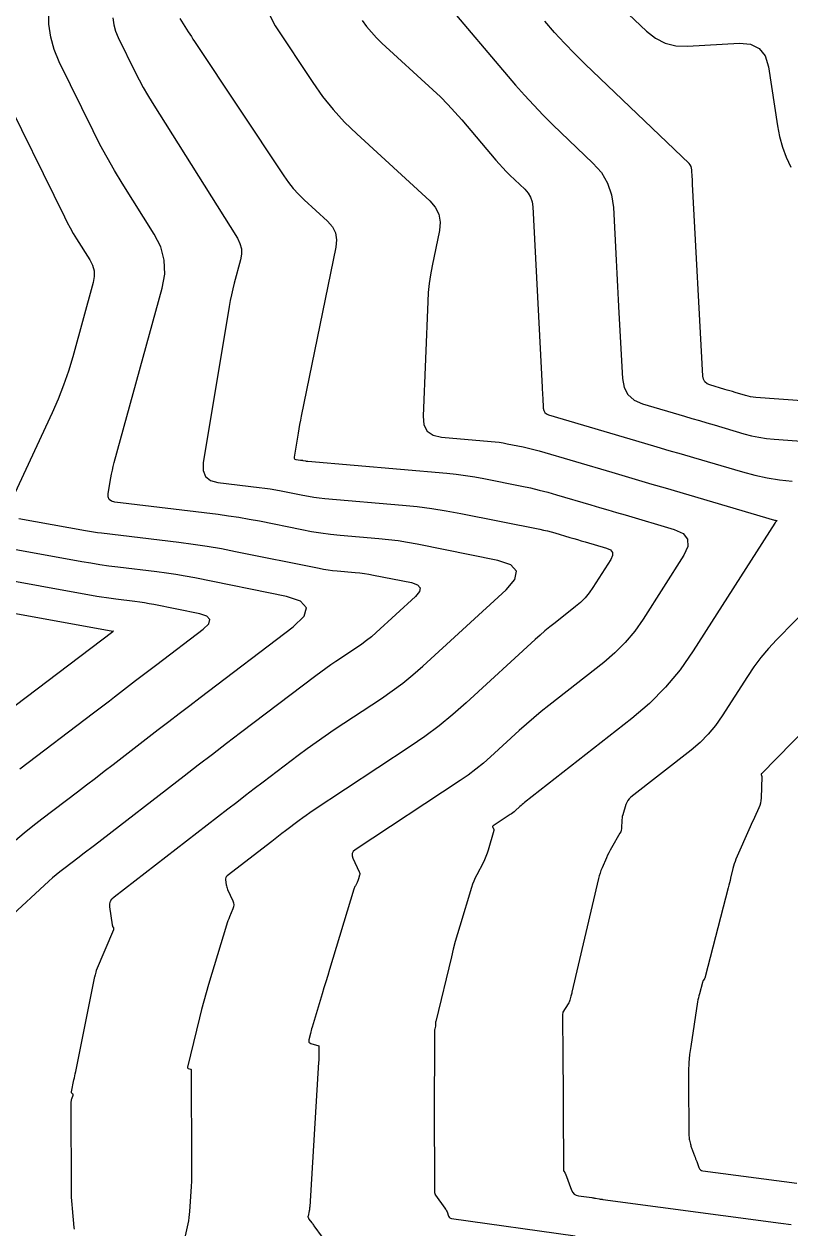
# Model space of a CAD drawing. Extents: x 1354696 to 1366163, y 660729 to 670380.
# Drawn here: x 1363364.8 to 1363416, y 665006.8 to 665087.3 of the extents above; entities that cross this region are included whole.
import ezdxf

# ---------------------------------------------------------------- set-up
doc = ezdxf.new("R2010")
doc.units = 0
doc.layers.add('R_Contours', color=7, linetype='Continuous')

msp = doc.modelspace()

# ---------------------------------------------------------------- linework, layer by layer
at = {"layer": 'R_Contours'}
for points in [[(1363403.609, 665089.473), (1363406.407, 665086.793), (1363407.011, 665086.316), (1363407.67, 665085.988), (1363408.384, 665085.811), (1363409.153, 665085.783), (1363412.624, 665085.987), (1363413.379, 665085.926), (1363413.954, 665085.644), (1363414.351, 665085.14), (1363414.569, 665084.415), (1363415.176, 665080.456), (1363415.315, 665079.741), (1363415.509, 665079.044), (1363415.757, 665078.365), (1363416.061, 665077.703)], [(1363392.594, 665089.168), (1363397.659, 665083.194), (1363398.257, 665082.507), (1363398.873, 665081.836), (1363399.505, 665081.181), (1363400.155, 665080.542), (1363402.833, 665077.978), (1363403.395, 665077.334), (1363403.81, 665076.623), (1363404.077, 665075.845), (1363404.197, 665074.999), (1363404.379, 665071.478), (1363404.425, 665070.598), (1363404.472, 665069.718), (1363404.518, 665068.838), (1363404.565, 665067.959), (1363404.801, 665063.577), (1363404.912, 665062.975), (1363405.172, 665062.491), (1363405.582, 665062.126), (1363406.142, 665061.88), (1363408.961, 665061.048), (1363409.456, 665060.902), (1363409.952, 665060.756), (1363410.448, 665060.61), (1363410.944, 665060.464), (1363412.927, 665059.881), (1363413.426, 665059.749), (1363413.929, 665059.644), (1363414.437, 665059.565), (1363414.95, 665059.514), (1363427.385, 665058.595)], [(1363368.153, 665006.7), (1363368.144, 665006.814), (1363368.019, 665008.088), (1363367.998, 665008.339), (1363367.982, 665008.589), (1363367.972, 665008.841), (1363367.969, 665009.092), (1363367.95, 665015.227), (1363367.952, 665015.276), (1363367.958, 665015.325), (1363367.969, 665015.372), (1363367.984, 665015.419), (1363368.071, 665015.651), (1363368.076, 665015.674), (1363368.075, 665015.694), (1363368.067, 665015.713), (1363368.052, 665015.731), (1363367.979, 665015.797), (1363367.964, 665015.815), (1363367.954, 665015.834), (1363367.951, 665015.856), (1363367.953, 665015.879), (1363368.125, 665016.671), (1363368.155, 665016.811), (1363368.185, 665016.951), (1363368.214, 665017.091), (1363368.243, 665017.231), (1363369.533, 665023.587), (1363369.54, 665023.618), (1363369.547, 665023.65), (1363369.554, 665023.681), (1363369.561, 665023.712), (1363369.602, 665023.877), (1363369.604, 665023.888), (1363369.607, 665023.899), (1363369.61, 665023.909), (1363369.613, 665023.92), (1363369.626, 665023.962), (1363369.63, 665023.973), (1363369.633, 665023.983), (1363369.637, 665023.994), (1363369.641, 665024.004), (1363370.783, 665026.725), (1363370.792, 665026.752), (1363370.794, 665026.779), (1363370.791, 665026.806), (1363370.782, 665026.833), (1363370.733, 665026.94), (1363370.721, 665026.967), (1363370.712, 665026.995), (1363370.705, 665027.023), (1363370.7, 665027.052), (1363370.534, 665028.249), (1363370.529, 665028.449), (1363370.574, 665028.628), (1363370.667, 665028.787), (1363370.81, 665028.926), (1363378.423, 665034.803), (1363379.009, 665035.255), (1363379.595, 665035.705), (1363380.183, 665036.154), (1363380.771, 665036.602), (1363383.125, 665038.391), (1363383.718, 665038.834), (1363384.317, 665039.266), (1363384.923, 665039.688), (1363385.537, 665040.101), (1363388.694, 665042.185), (1363389.415, 665042.681), (1363390.115, 665043.205), (1363390.793, 665043.757), (1363391.451, 665044.336), (1363397.02, 665049.439), (1363397.612, 665050.137), (1363397.717, 665050.698), (1363397.336, 665051.123), (1363396.468, 665051.413), (1363391.075, 665052.49), (1363390.438, 665052.608), (1363389.799, 665052.708), (1363389.157, 665052.79), (1363388.513, 665052.855), (1363385.93, 665053.078), (1363385.286, 665053.143), (1363384.644, 665053.226), (1363384.005, 665053.327), (1363383.368, 665053.447), (1363380.524, 665054.023), (1363379.837, 665054.155), (1363379.148, 665054.273), (1363378.457, 665054.377), (1363377.763, 665054.468), (1363370.861, 665055.3), (1363370.637, 665055.36), (1363370.49, 665055.478), (1363370.419, 665055.652), (1363370.424, 665055.883), (1363370.595, 665056.922), (1363370.641, 665057.181), (1363370.694, 665057.438), (1363370.754, 665057.694), (1363370.82, 665057.949), (1363374.027, 665069.602), (1363374.193, 665070.553), (1363374.16, 665071.475), (1363373.926, 665072.368), (1363373.493, 665073.231), (1363371.36, 665076.624), (1363370.838, 665077.479), (1363370.339, 665078.347), (1363369.863, 665079.227), (1363369.411, 665080.12), (1363367.142, 665084.744), (1363366.802, 665085.563), (1363366.572, 665086.404), (1363366.453, 665087.268), (1363366.445, 665088.155)], [(1363381.081, 665088.102), (1363381.581, 665087.14), (1363384.097, 665083.351), (1363384.753, 665082.427), (1363385.461, 665081.547), (1363386.221, 665080.712), (1363387.033, 665079.922), (1363391.917, 665075.453), (1363392.291, 665075.023), (1363392.523, 665074.548), (1363392.614, 665074.027), (1363392.564, 665073.46), (1363392.079, 665071.1), (1363391.97, 665070.509), (1363391.885, 665069.915), (1363391.824, 665069.317), (1363391.788, 665068.717), (1363391.474, 665061.053), (1363391.531, 665060.482), (1363391.756, 665060.059), (1363392.147, 665059.782), (1363392.707, 665059.653), (1363396.018, 665059.367), (1363396.29, 665059.34), (1363396.561, 665059.305), (1363396.831, 665059.263), (1363397.1, 665059.213), (1363398.174, 665058.998), (1363398.442, 665058.942), (1363398.708, 665058.879), (1363398.973, 665058.811), (1363399.237, 665058.736), (1363404.085, 665057.306), (1363404.98, 665057.042), (1363405.876, 665056.778), (1363406.772, 665056.514), (1363407.667, 665056.251), (1363414.969, 665054.105), (1363414.987, 665054.1), (1363415.006, 665054.096), (1363415.026, 665054.093), (1363415.045, 665054.091), (1363415.129, 665054.085), (1363415.142, 665054.082), (1363415.147, 665054.077), (1363415.146, 665054.07), (1363415.138, 665054.06), (1363415.086, 665054.009), (1363415.068, 665053.991), (1363415.051, 665053.974), (1363415.017, 665053.939), (1363415.008, 665053.93), (1363415, 665053.92), (1363414.993, 665053.911), (1363414.986, 665053.9), (1363409.546, 665045.368), (1363408.663, 665044.104), (1363407.683, 665042.927), (1363406.606, 665041.839), (1363405.433, 665040.838), (1363398.266, 665035.23), (1363398.183, 665035.164), (1363398.102, 665035.097), (1363398.022, 665035.028), (1363397.944, 665034.957), (1363397.633, 665034.672), (1363397.554, 665034.603), (1363397.473, 665034.536), (1363397.388, 665034.473), (1363397.302, 665034.414), (1363396.158, 665033.659), (1363396.137, 665033.64), (1363396.126, 665033.619), (1363396.124, 665033.596), (1363396.133, 665033.569), (1363396.185, 665033.458), (1363396.195, 665033.43), (1363396.2, 665033.402), (1363396.2, 665033.373), (1363396.194, 665033.344), (1363395.827, 665032.043), (1363395.759, 665031.825), (1363395.68, 665031.611), (1363395.589, 665031.401), (1363395.488, 665031.196), (1363395.058, 665030.385), (1363394.956, 665030.18), (1363394.864, 665029.971), (1363394.782, 665029.758), (1363394.71, 665029.541), (1363393.922, 665026.948), (1363393.772, 665026.442), (1363393.629, 665025.933), (1363393.494, 665025.423), (1363393.366, 665024.911), (1363392.321, 665020.59), (1363392.315, 665020.562), (1363392.311, 665020.535), (1363392.308, 665020.508), (1363392.307, 665020.48), (1363392.307, 665020.369), (1363392.306, 665020.341), (1363392.303, 665020.313), (1363392.299, 665020.286), (1363392.294, 665020.259), (1363392.256, 665020.102), (1363392.249, 665020.067), (1363392.243, 665020.032), (1363392.24, 665019.996), (1363392.239, 665019.96), (1363392.223, 665013.878), (1363392.222, 665013.403), (1363392.223, 665012.927), (1363392.224, 665012.452), (1363392.227, 665011.977), (1363392.245, 665009.16), (1363392.246, 665009.143), (1363392.248, 665009.126), (1363392.251, 665009.109), (1363392.255, 665009.092), (1363392.276, 665009.025), (1363392.282, 665009.009), (1363392.289, 665008.993), (1363392.297, 665008.978), (1363392.307, 665008.964), (1363392.935, 665008.103), (1363392.976, 665008.042), (1363393.013, 665007.979), (1363393.046, 665007.914), (1363393.074, 665007.846), (1363393.177, 665007.57), (1363393.209, 665007.508), (1363393.253, 665007.461), (1363393.308, 665007.429), (1363393.375, 665007.411), (1363401.635, 665006.262)], [(1363370.729, 665087.678), (1363370.791, 665087.228), (1363370.911, 665086.79), (1363371.088, 665086.363), (1363372.216, 665084.064), (1363372.48, 665083.544), (1363372.757, 665083.032), (1363373.047, 665082.527), (1363373.35, 665082.03), (1363379.056, 665072.953), (1363379.229, 665072.607), (1363379.323, 665072.25), (1363379.337, 665071.881), (1363379.27, 665071.5), (1363378.844, 665069.953), (1363378.743, 665069.566), (1363378.652, 665069.176), (1363378.571, 665068.783), (1363378.501, 665068.389), (1363376.776, 665057.93), (1363376.765, 665057.414), (1363376.924, 665057.025), (1363377.253, 665056.763), (1363377.752, 665056.629), (1363380.52, 665056.295), (1363380.887, 665056.247), (1363381.254, 665056.192), (1363381.619, 665056.129), (1363381.983, 665056.059), (1363383.437, 665055.765), (1363383.801, 665055.696), (1363384.167, 665055.638), (1363384.534, 665055.591), (1363384.903, 665055.553), (1363390.094, 665055.105), (1363391.074, 665055.007), (1363392.049, 665054.881), (1363393.021, 665054.729), (1363393.989, 665054.55), (1363399.272, 665053.496), (1363399.528, 665053.441), (1363399.783, 665053.381), (1363400.037, 665053.316), (1363400.289, 665053.244), (1363401.296, 665052.947), (1363401.548, 665052.873), (1363401.799, 665052.799), (1363402.051, 665052.725), (1363402.303, 665052.651), (1363403.742, 665052.228), (1363404.003, 665052.109), (1363404.137, 665051.943), (1363404.145, 665051.729), (1363404.027, 665051.468), (1363402.831, 665049.593), (1363402.583, 665049.237), (1363402.307, 665048.907), (1363402.005, 665048.601), (1363401.675, 665048.32), (1363400.301, 665047.245), (1363399.96, 665046.973), (1363399.625, 665046.694), (1363399.295, 665046.409), (1363398.971, 665046.118), (1363394.352, 665041.885), (1363393.46, 665041.099), (1363392.54, 665040.351), (1363391.59, 665039.64), (1363390.612, 665038.966), (1363384.134, 665034.69), (1363383.894, 665034.529), (1363383.656, 665034.364), (1363383.422, 665034.194), (1363383.19, 665034.021), (1363382.268, 665033.321), (1363382.038, 665033.145), (1363381.808, 665032.97), (1363381.579, 665032.793), (1363381.349, 665032.617), (1363378.369, 665030.316), (1363378.314, 665030.262), (1363378.277, 665030.2), (1363378.259, 665030.129), (1363378.261, 665030.051), (1363378.307, 665029.724), (1363378.321, 665029.643), (1363378.341, 665029.563), (1363378.367, 665029.486), (1363378.398, 665029.41), (1363378.745, 665028.65), (1363378.791, 665028.517), (1363378.807, 665028.383), (1363378.795, 665028.249), (1363378.753, 665028.115), (1363378.527, 665027.577), (1363378.473, 665027.442), (1363378.421, 665027.305), (1363378.374, 665027.167), (1363378.33, 665027.028), (1363377.131, 665023.048), (1363376.968, 665022.495), (1363376.813, 665021.941), (1363376.665, 665021.384), (1363376.524, 665020.826), (1363375.716, 665017.536), (1363375.713, 665017.506), (1363375.72, 665017.481), (1363375.737, 665017.462), (1363375.765, 665017.448), (1363375.93, 665017.395), (1363375.944, 665017.389), (1363375.954, 665017.379), (1363375.96, 665017.367), (1363375.962, 665017.352), (1363375.998, 665010.94), (1363375.998, 665010.592), (1363375.991, 665010.245), (1363375.978, 665009.897), (1363375.96, 665009.55), (1363375.857, 665007.886), (1363375.84, 665007.677), (1363375.815, 665007.47), (1363375.782, 665007.264), (1363375.741, 665007.059), (1363375.473, 665005.841)], [(1363375.217, 665087.633), (1363375.773, 665086.747), (1363375.875, 665086.587), (1363375.978, 665086.427), (1363376.081, 665086.268), (1363376.186, 665086.109), (1363382.16, 665077.114), (1363382.465, 665076.685), (1363382.793, 665076.277), (1363383.146, 665075.889), (1363383.523, 665075.522), (1363385.081, 665074.097), (1363385.409, 665073.72), (1363385.612, 665073.304), (1363385.692, 665072.847), (1363385.648, 665072.35), (1363383.33, 665061.063), (1363383.272, 665060.776), (1363383.217, 665060.488), (1363383.166, 665060.199), (1363383.116, 665059.911), (1363382.852, 665058.307), (1363382.851, 665058.249), (1363382.869, 665058.205), (1363382.906, 665058.175), (1363382.963, 665058.16), (1363383.276, 665058.122), (1363383.318, 665058.117), (1363383.36, 665058.11), (1363383.401, 665058.103), (1363383.442, 665058.095), (1363383.607, 665058.062), (1363383.648, 665058.054), (1363383.69, 665058.048), (1363383.731, 665058.042), (1363383.773, 665058.038), (1363393.056, 665057.236), (1363393.682, 665057.173), (1363394.305, 665057.093), (1363394.926, 665056.996), (1363395.545, 665056.881), (1363398.076, 665056.376), (1363398.661, 665056.253), (1363399.242, 665056.116), (1363399.821, 665055.966), (1363400.396, 665055.804), (1363402.69, 665055.127), (1363403.264, 665054.957), (1363403.838, 665054.788), (1363404.411, 665054.619), (1363404.985, 665054.451), (1363408.265, 665053.487), (1363408.859, 665053.216), (1363409.166, 665052.837), (1363409.184, 665052.35), (1363408.914, 665051.756), (1363406.188, 665047.48), (1363405.623, 665046.67), (1363404.995, 665045.917), (1363404.306, 665045.22), (1363403.554, 665044.579), (1363399.877, 665041.702), (1363399.371, 665041.298), (1363398.873, 665040.884), (1363398.384, 665040.461), (1363397.902, 665040.028), (1363395.992, 665038.278), (1363395.507, 665037.851), (1363395.006, 665037.444), (1363394.489, 665037.057), (1363393.957, 665036.69), (1363386.932, 665032.053), (1363386.804, 665031.941), (1363386.736, 665031.812), (1363386.727, 665031.667), (1363386.778, 665031.504), (1363387.205, 665030.597), (1363387.227, 665030.539), (1363387.237, 665030.48), (1363387.237, 665030.42), (1363387.225, 665030.359), (1363387.155, 665030.111), (1363387.136, 665030.052), (1363387.115, 665029.993), (1363387.09, 665029.936), (1363387.063, 665029.881), (1363386.946, 665029.66), (1363386.918, 665029.604), (1363386.893, 665029.547), (1363386.87, 665029.489), (1363386.851, 665029.43), (1363385.217, 665024.055), (1363385.093, 665023.649), (1363384.97, 665023.242), (1363384.847, 665022.836), (1363384.725, 665022.43), (1363384.051, 665020.193), (1363384.021, 665020.092), (1363383.993, 665019.99), (1363383.965, 665019.888), (1363383.939, 665019.785), (1363383.833, 665019.35), (1363383.824, 665019.267), (1363383.844, 665019.2), (1363383.891, 665019.149), (1363383.965, 665019.113), (1363384.492, 665018.944), (1363384.495, 665018.942), (1363384.496, 665018.938), (1363384.5, 665018.291), (1363384.499, 665018.185), (1363384.497, 665018.079), (1363384.493, 665017.973), (1363384.488, 665017.868), (1363383.891, 665008.183), (1363383.886, 665008.118), (1363383.878, 665008.053), (1363383.868, 665007.989), (1363383.855, 665007.924), (1363383.779, 665007.577), (1363383.776, 665007.559), (1363383.775, 665007.54), (1363383.777, 665007.522), (1363383.782, 665007.504), (1363383.804, 665007.432), (1363383.81, 665007.414), (1363383.818, 665007.397), (1363383.827, 665007.381), (1363383.838, 665007.366), (1363384.033, 665007.115), (1363384.069, 665007.068), (1363384.105, 665007.02), (1363384.14, 665006.973), (1363384.175, 665006.925), (1363384.726, 665006.159)], [(1363387.41, 665087.517), (1363387.7, 665087.108), (1363388.013, 665086.719), (1363388.35, 665086.349), (1363388.709, 665086), (1363392.12, 665082.879), (1363392.629, 665082.398), (1363393.123, 665081.901), (1363393.6, 665081.389), (1363394.062, 665080.862), (1363396.338, 665078.178), (1363396.564, 665077.918), (1363396.797, 665077.665), (1363397.035, 665077.417), (1363397.281, 665077.176), (1363398.275, 665076.223), (1363398.495, 665075.972), (1363398.657, 665075.694), (1363398.762, 665075.39), (1363398.808, 665075.059), (1363399.435, 665062.987), (1363399.444, 665062.813), (1363399.453, 665062.638), (1363399.463, 665062.463), (1363399.472, 665062.289), (1363399.51, 665061.59), (1363399.539, 665061.431), (1363399.608, 665061.303), (1363399.716, 665061.207), (1363399.864, 665061.142), (1363406.277, 665059.249), (1363407.096, 665059.008), (1363407.914, 665058.767), (1363408.732, 665058.526), (1363409.551, 665058.285), (1363412.825, 665057.323), (1363413.648, 665057.105), (1363414.479, 665056.931), (1363415.317, 665056.801), (1363416.164, 665056.716)], [(1363417.114, 665062.062), (1363413.736, 665062.311), (1363413.556, 665062.329), (1363413.379, 665062.357), (1363413.203, 665062.393), (1363413.029, 665062.44), (1363412.336, 665062.643), (1363412.163, 665062.694), (1363411.99, 665062.745), (1363411.817, 665062.796), (1363411.644, 665062.847), (1363410.66, 665063.138), (1363410.464, 665063.224), (1363410.321, 665063.351), (1363410.23, 665063.52), (1363410.191, 665063.73), (1363409.501, 665076.556), (1363409.495, 665076.678), (1363409.488, 665076.799), (1363409.482, 665076.92), (1363409.476, 665077.042), (1363409.45, 665077.527), (1363409.434, 665077.644), (1363409.397, 665077.752), (1363409.34, 665077.85), (1363409.262, 665077.938), (1363402.314, 665084.594), (1363401.613, 665085.283), (1363400.93, 665085.99), (1363400.266, 665086.714), (1363399.621, 665087.456)], [(1363363.196, 665083.125), (1363367.488, 665074.375), (1363367.677, 665074.003), (1363367.876, 665073.636), (1363368.084, 665073.274), (1363368.301, 665072.917), (1363369.191, 665071.502), (1363369.371, 665071.142), (1363369.469, 665070.77), (1363369.483, 665070.386), (1363369.414, 665069.989), (1363368.046, 665065.018), (1363367.761, 665064.062), (1363367.438, 665063.121), (1363367.075, 665062.194), (1363366.674, 665061.281), (1363363.881, 665055.274)], [(1363364.429, 665054.219), (1363368.896, 665053.41), (1363369.162, 665053.364), (1363369.428, 665053.322), (1363369.696, 665053.284), (1363369.963, 665053.249), (1363375.143, 665052.625), (1363376.095, 665052.5), (1363377.043, 665052.357), (1363377.988, 665052.195), (1363378.93, 665052.014), (1363384.514, 665050.883), (1363384.814, 665050.827), (1363385.116, 665050.779), (1363385.419, 665050.74), (1363385.723, 665050.709), (1363386.941, 665050.604), (1363387.245, 665050.573), (1363387.548, 665050.534), (1363387.85, 665050.487), (1363388.15, 665050.431), (1363390.696, 665049.923), (1363391.105, 665049.787), (1363391.285, 665049.586), (1363391.235, 665049.321), (1363390.956, 665048.992), (1363388.328, 665046.584), (1363388.018, 665046.31), (1363387.697, 665046.05), (1363387.367, 665045.803), (1363387.027, 665045.568), (1363385.645, 665044.657), (1363385.302, 665044.426), (1363384.963, 665044.189), (1363384.627, 665043.947), (1363384.296, 665043.7), (1363379.274, 665039.883), (1363378.327, 665039.162), (1363377.382, 665038.44), (1363376.439, 665037.716), (1363375.497, 665036.99), (1363369.491, 665032.353), (1363369.235, 665032.156), (1363368.98, 665031.96), (1363368.723, 665031.765), (1363368.467, 665031.57), (1363367.439, 665030.792), (1363367.184, 665030.595), (1363366.935, 665030.391), (1363366.69, 665030.182), (1363366.451, 665029.967), (1363363.742, 665027.476)], [(1363364.222, 665032.71), (1363364.793, 665033.198), (1363365.374, 665033.672), (1363365.967, 665034.133), (1363368.363, 665035.946), (1363368.962, 665036.4), (1363369.559, 665036.856), (1363370.155, 665037.313), (1363370.751, 665037.771), (1363373.765, 665040.098), (1363374.466, 665040.638), (1363375.168, 665041.177), (1363375.871, 665041.715), (1363376.575, 665042.251), (1363382.791, 665046.975), (1363383.512, 665047.671), (1363383.676, 665048.24), (1363383.281, 665048.681), (1363382.329, 665048.994), (1363376.2, 665050.235), (1363375.572, 665050.356), (1363374.941, 665050.464), (1363374.308, 665050.56), (1363373.674, 665050.643), (1363371.067, 665050.957), (1363370.464, 665051.034), (1363369.862, 665051.12), (1363369.262, 665051.215), (1363368.663, 665051.319), (1363358.604, 665053.14)], [(1363364.496, 665037.473), (1363369.435, 665041.211), (1363369.788, 665041.48), (1363370.141, 665041.749), (1363370.493, 665042.019), (1363370.845, 665042.289), (1363372.25, 665043.374), (1363372.601, 665043.645), (1363372.953, 665043.915), (1363373.306, 665044.184), (1363373.659, 665044.453), (1363376.775, 665046.822), (1363377.137, 665047.171), (1363377.219, 665047.456), (1363377.021, 665047.677), (1363376.544, 665047.834), (1363373.471, 665048.456), (1363373.156, 665048.517), (1363372.839, 665048.571), (1363372.522, 665048.619), (1363372.204, 665048.66), (1363370.929, 665048.814), (1363370.611, 665048.855), (1363370.293, 665048.9), (1363369.976, 665048.951), (1363369.66, 665049.005), (1363354.965, 665051.665)], [(1363356.005, 665049.344), (1363370.721, 665046.68), (1363370.727, 665046.679), (1363370.739, 665046.678), (1363370.758, 665046.674), (1363370.76, 665046.673), (1363370.761, 665046.672), (1363370.761, 665046.67), (1363370.759, 665046.668), (1363370.735, 665046.65), (1363370.719, 665046.638), (1363361.963, 665040.01)], [(1363417.558, 665048.603), (1363415.097, 665046.094), (1363414.565, 665045.523), (1363414.064, 665044.926), (1363413.596, 665044.304), (1363413.159, 665043.657), (1363411.476, 665041.018), (1363411.031, 665040.38), (1363410.537, 665039.787), (1363409.994, 665039.238), (1363409.402, 665038.733), (1363405.372, 665035.579), (1363405.258, 665035.476), (1363405.165, 665035.36), (1363405.09, 665035.23), (1363405.035, 665035.087), (1363404.824, 665034.388), (1363404.797, 665034.289), (1363404.777, 665034.187), (1363404.765, 665034.085), (1363404.759, 665033.982), (1363404.75, 665033.567), (1363404.742, 665033.464), (1363404.721, 665033.366), (1363404.688, 665033.27), (1363404.642, 665033.179), (1363404.074, 665032.19), (1363403.984, 665032.028), (1363403.898, 665031.863), (1363403.816, 665031.696), (1363403.74, 665031.527), (1363403.441, 665030.845), (1363403.37, 665030.674), (1363403.308, 665030.499), (1363403.253, 665030.322), (1363403.207, 665030.143), (1363401.428, 665022.544), (1363401.413, 665022.476), (1363401.396, 665022.41), (1363401.38, 665022.343), (1363401.362, 665022.276), (1363401.293, 665022.009), (1363401.274, 665021.944), (1363401.249, 665021.88), (1363401.219, 665021.819), (1363401.184, 665021.76), (1363400.826, 665021.208), (1363400.824, 665021.204), (1363400.822, 665021.2), (1363400.82, 665021.196), (1363400.819, 665021.192), (1363400.814, 665021.172), (1363400.812, 665021.163), (1363400.811, 665021.159), (1363400.797, 665021.069), (1363400.795, 665021.053), (1363400.793, 665021.036), (1363400.793, 665021.02), (1363400.792, 665021.003), (1363400.805, 665019.905), (1363400.807, 665019.716), (1363400.809, 665019.528), (1363400.81, 665019.339), (1363400.812, 665019.151), (1363400.866, 665010.613), (1363400.867, 665010.608), (1363400.868, 665010.603), (1363400.871, 665010.594), (1363400.873, 665010.589), (1363400.875, 665010.585), (1363400.952, 665010.48), (1363400.964, 665010.462), (1363400.975, 665010.443), (1363400.985, 665010.423), (1363400.994, 665010.402), (1363401.409, 665009.295), (1363401.483, 665009.152), (1363401.584, 665009.043), (1363401.712, 665008.968), (1363401.868, 665008.927), (1363402.761, 665008.803), (1363402.823, 665008.794), (1363402.885, 665008.785), (1363402.947, 665008.775), (1363403.009, 665008.764), (1363403.256, 665008.722), (1363403.318, 665008.711), (1363403.38, 665008.701), (1363403.442, 665008.692), (1363403.504, 665008.684), (1363415.408, 665007.097), (1363416.085, 665007)], [(1363420.341, 665043.514), (1363414.094, 665037.146), (1363414.085, 665037.134), (1363414.08, 665037.121), (1363414.079, 665037.107), (1363414.083, 665037.092), (1363414.106, 665037.03), (1363414.111, 665037.015), (1363414.114, 665036.999), (1363414.116, 665036.983), (1363414.116, 665036.967), (1363414.077, 665035.522), (1363414.064, 665035.35), (1363414.034, 665035.183), (1363413.987, 665035.02), (1363413.923, 665034.86), (1363413.633, 665034.231), (1363413.561, 665034.073), (1363413.489, 665033.916), (1363413.418, 665033.757), (1363413.349, 665033.599), (1363412.399, 665031.433), (1363412.337, 665031.281), (1363412.281, 665031.127), (1363412.233, 665030.97), (1363412.192, 665030.81), (1363412.042, 665030.169), (1363412.004, 665030.009), (1363411.965, 665029.849), (1363411.925, 665029.689), (1363411.884, 665029.529), (1363410.338, 665023.559), (1363410.328, 665023.525), (1363410.316, 665023.493), (1363410.3, 665023.462), (1363410.283, 665023.432), (1363410.206, 665023.314), (1363410.189, 665023.284), (1363410.173, 665023.253), (1363410.16, 665023.221), (1363410.15, 665023.187), (1363409.95, 665022.438), (1363409.916, 665022.302), (1363409.885, 665022.164), (1363409.858, 665022.026), (1363409.834, 665021.888), (1363409.37, 665018.91), (1363409.296, 665018.366), (1363409.246, 665017.821), (1363409.218, 665017.274), (1363409.213, 665016.726), (1363409.256, 665012.927), (1363409.259, 665012.858), (1363409.265, 665012.79), (1363409.276, 665012.723), (1363409.29, 665012.656), (1363409.354, 665012.388), (1363409.371, 665012.322), (1363409.39, 665012.256), (1363409.411, 665012.19), (1363409.434, 665012.126), (1363409.631, 665011.601), (1363409.667, 665011.505), (1363409.702, 665011.408), (1363409.738, 665011.311), (1363409.773, 665011.213), (1363409.911, 665010.824), (1363409.954, 665010.737), (1363410.015, 665010.672), (1363410.092, 665010.627), (1363410.185, 665010.602), (1363416.466, 665009.765)]]:
    msp.add_lwpolyline(points, dxfattribs=at)

doc.saveas('drawing.dxf')
